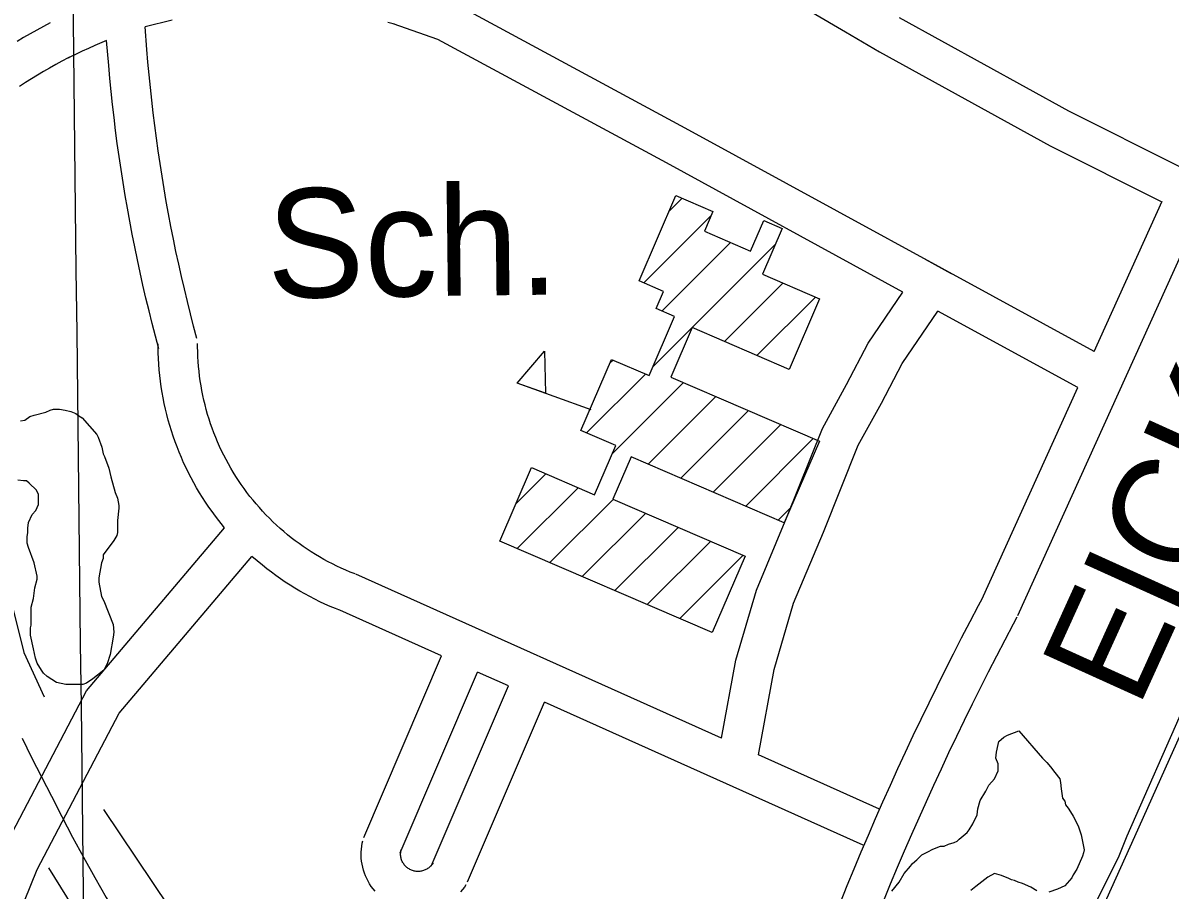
# Model space of a CAD drawing. Extents: x 3677843 to 3715951, y 511991 to 537744.
# Drawn here: x 3702998 to 3703871, y 532656 to 533316 of the extents above; entities that cross this region are included whole.
import ezdxf

# ---------------------------------------------------------------- set-up
doc = ezdxf.new("R2010")
doc.units = 0
for name, color, linetype in [('V-BLDG-IDEN', 7, 'Continuous'), ('V-BLDG-OTLN', 7, 'Continuous'), ('V-GRID-MAJR', 7, 'Continuous'), ('V-RAIL-TRAK', 7, 'Continuous'), ('V-RIVR-IDEN', 7, 'Continuous'), ('V-ROAD-CNTR', 7, 'Continuous'), ('V-SITE-VEGE', 7, 'Continuous'), ('V-TOPO-SHOR', 7, 'Continuous')]:
    doc.layers.add(name, color=color, linetype=linetype)

msp = doc.modelspace()

# ---------------------------------------------------------------- linework, layer by layer
at = {"layer": 'V-BLDG-OTLN'}
for p, q in [((3703489.886981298, 533173.0006277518), (3703499.5699619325, 533182.6836083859)), ((3703470.3900202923, 533118.147737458), (3703521.746917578, 533169.5046347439)), ((3703477.459006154, 533054.5068647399), (3703570.518820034, 533147.565678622)), ((3703484.374992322, 533096.7777801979), (3703536.427888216, 533148.830676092)), ((3703531.786897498, 533073.4788267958), (3703576.284808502, 533117.9767377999)), ((3703556.4858481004, 533062.8228481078), (3703600.983759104, 533107.3207591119)), ((3703444.8020714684, 533057.204859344), (3703447.0570669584, 533059.4598548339)), ((3703426.875107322, 533003.9229659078), (3703471.75601756, 533048.802876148)), ((3703430.5181000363, 533021.662930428), (3703374.033213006, 533041.8978899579)), ((3703446.379068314, 532988.070997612), (3703500.563959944, 533042.2558892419)), ((3703473.883013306, 532980.220013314), (3703525.2639105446, 533031.5999105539)), ((3703498.582963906, 532969.564034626), (3703549.962861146, 533020.943931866)), ((3703523.281914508, 532958.908055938), (3703574.6628117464, 533010.288953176)), ((3703547.981865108, 532948.25207725), (3703599.361762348, 532999.6329744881)), ((3703373.3082144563, 532950.3560730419), (3703395.90616926, 532972.953027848)), ((3703374.244212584, 532915.936141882), (3703420.6041198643, 532962.2960491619)), ((3703398.9431631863, 532905.2801631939), (3703447.0740669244, 532953.411066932)), ((3703572.68081571, 532937.5970985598), (3703582.257796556, 532947.1740794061)), ((3703423.642113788, 532894.6231845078), (3703471.774017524, 532942.755088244)), ((3703448.340064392, 532883.966205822), (3703496.472968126, 532932.099109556)), ((3703473.039014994, 532873.309227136), (3703521.172918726, 532921.4441308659)), ((3703497.736965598, 532862.6532484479), (3703545.871869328, 532910.7881521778))]:
    msp.add_line(p, q, dxfattribs=at)
for points in [[(3703522.4359162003, 532851.9962697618), (3703360.935239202, 532921.6791303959), (3703385.075190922, 532977.626018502), (3703432.958095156, 532956.9660598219), (3703449.0840629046, 532994.340985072), (3703422.608115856, 533005.7639622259), (3703445.9760691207, 533059.9258539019), (3703474.490012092, 533047.623878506), (3703493.9199732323, 533092.659788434), (3703479.9640011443, 533098.680776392), (3703485.541989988, 533111.6097505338), (3703466.8750273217, 533119.663734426), (3703494.928971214, 533184.6856043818), (3703523.059914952, 533172.548628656), (3703516.53092801, 533157.4156589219), (3703551.651857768, 533142.2626892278), (3703561.727837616, 533165.61664252), (3703575.704809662, 533159.5866545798), (3703560.6608397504, 533124.71672432), (3703604.09575288, 533105.977761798), (3703580.9277992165, 533052.2778691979), (3703507.1519467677, 533084.1068055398), (3703490.89597928, 533046.4268808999), (3703604.022753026, 532997.6219785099), (3703577.2718065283, 532935.6161025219), (3703460.748039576, 532985.8870019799), (3703446.790067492, 532953.5330666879), (3703547.4968660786, 532910.0871535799)], [(3703374.033213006, 533041.8978899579), (3703395.0251710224, 533066.244841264), (3703395.7821695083, 533034.10690554)]]:
    msp.add_lwpolyline(points, close=True, dxfattribs=at)
at = {"layer": 'V-GRID-MAJR'}
msp.add_spline([(3703218.92, 517647.956), (3703148.433, 523705.434), (3703077.91, 529765.996), (3703007.387, 535826.572), (3703007.3510000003, 535829.642)], degree=3, dxfattribs=at)
at = {"layer": 'V-RAIL-TRAK'}
msp.add_lwpolyline([(3702997.63, 532771.78), (3703004.884, 532756.97), (3703012.3310000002, 532742.26), (3703019.97, 532727.649), (3703027.892, 532711.996), (3703036.0160000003, 532696.448), (3703044.341, 532681.004), (3703052.867, 532665.669), (3703061.591, 532650.448), (3703070.511, 532635.338), (3703079.626, 532620.346), (3703088.934, 532605.476), (3703098.435, 532590.724), (3703142.348, 532524.512), (3703186.042, 532458.155), (3703229.519, 532391.656), (3703263.698, 532339.854), (3703298.019, 532288.148), (3703332.478, 532236.537), (3703367.079, 532185.0210000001), (3703393.937, 532142.829), (3703418.187, 532105.579)], dxfattribs=at)
at = {"layer": 'V-ROAD-CNTR'}
for points in [[(3703754.832451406, 532864.9612438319), (3704146.3186684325, 533730.222513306), (3704529.259902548, 534583.711806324), (3704771.449418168, 535128.9677158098), (3704793.7093736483, 535177.926617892)], [(3703812.859335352, 533065.9878417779), (3703501.9179572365, 533235.7915021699), (3703325.908309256, 533330.9663118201), (3703289.697381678, 533343.6692864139)], [(3703598.1261470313, 533324.1993585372), (3703623.8758074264, 533309.2518002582), (3703649.7569499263, 533293.9835855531), (3703779.461039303, 533222.5636037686), (3703863.850855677, 533180.1677879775)], [(3703018.9069232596, 533315.942341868), (3703013.88193331, 533313.3293470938), (3703008.799943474, 533310.593352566), (3703003.755953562, 533307.7843581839), (3702998.7529635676, 533304.90136395), (3702993.792973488, 533301.947369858)], [(3703111.8037374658, 533317.98633778), (3703091.327778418, 533313.09134757)], [(3703280.952399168, 533314.9993437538), (3703275.837409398, 533316.33134109)], [(3703667.541625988, 533111.163751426), (3703487.5939858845, 533209.4315548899), (3703313.7323336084, 533303.44636686), (3703279.767401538, 533315.36134303)], [(3703664.6170500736, 533320.0484144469), (3703793.4349606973, 533249.1163962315), (3703877.3182954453, 533206.9750270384)], [(3703130.615699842, 533075.7828221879), (3703128.09670488, 533085.2348032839), (3703125.669709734, 533094.6497844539), (3703123.3197144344, 533104.0837655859), (3703121.045718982, 533113.53674668), (3703118.848723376, 533123.0077277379), (3703116.7297276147, 533132.495708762), (3703114.6867317, 533142.00168975), (3703112.72173563, 533151.5236707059), (3703110.832739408, 533161.0606516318), (3703109.022743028, 533170.6126325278), (3703107.2907464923, 533180.1796133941), (3703105.6367498, 533189.759594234), (3703104.0587529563, 533199.3535750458), (3703102.559755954, 533208.9595558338), (3703101.139758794, 533218.577536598), (3703099.7967614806, 533228.2065173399), (3703098.5327640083, 533237.8454980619), (3703097.3467663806, 533247.49647876), (3703096.238768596, 533257.155459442), (3703095.2107706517, 533266.8234401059), (3703094.2597725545, 533276.4994207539), (3703093.388774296, 533286.1814013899), (3703092.595775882, 533295.8723820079), (3703091.327778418, 533313.09134757)], [(3703061.950837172, 533302.528368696), (3703052.8588553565, 533298.7133763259), (3703048.1178648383, 533296.6393804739), (3703043.408874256, 533294.4953847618), (3703038.7318836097, 533292.28138919), (3703034.0548929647, 533289.983393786), (3703032.577895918, 533289.2383952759)], [(3703101.6277578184, 533068.0568376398), (3703099.0767629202, 533077.628818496), (3703096.589767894, 533087.2797991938), (3703094.179772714, 533096.9497798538), (3703091.8497773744, 533106.6387604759), (3703089.5967818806, 533116.3477410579), (3703087.423786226, 533126.073721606), (3703085.330790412, 533135.817702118), (3703083.3157944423, 533145.5776825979), (3703081.3807983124, 533155.354663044), (3703079.524802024, 533165.1466434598), (3703077.7488055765, 533174.9536238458), (3703076.0528089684, 533184.7736042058), (3703074.4368122, 533194.6075845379), (3703072.8998152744, 533204.455564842), (3703071.443818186, 533214.313545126), (3703070.06682094, 533224.184525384), (3703068.7708235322, 533234.0675056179), (3703067.55682596, 533243.958485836), (3703066.420828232, 533253.859466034), (3703065.3668303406, 533263.769446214), (3703064.39183229, 533273.687426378), (3703063.498834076, 533283.6134065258), (3703061.950837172, 533302.528368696)], [(3703032.748895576, 533289.3263950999), (3703027.9139052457, 533286.8114001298), (3703023.209914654, 533284.2794051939), (3703018.5439239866, 533281.6804103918), (3703013.91693324, 533279.0154157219), (3703009.3289424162, 533276.283421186), (3703004.7789515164, 533273.4834267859), (3703000.2699605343, 533270.6204325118), (3702995.803969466, 533267.6934383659)], [(3703812.859335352, 533065.9868417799), (3703864.5932418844, 533180.3293369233)], [(3703684.50059207, 533136.083701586), (3703704.1585527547, 533125.3487230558)], [(3703529.563901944, 532771.5654306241), (3703540.4138802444, 532830.9933117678), (3703556.07584892, 532884.35220505), (3703579.3028024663, 532939.7560942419), (3703606.3117484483, 533007.447958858), (3703624.6647117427, 533040.704892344), (3703641.0986788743, 533072.309829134), (3703667.54062599, 533111.163751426)], [(3703557.7498455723, 532758.9154559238), (3703569.6438217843, 532824.055325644), (3703584.3897922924, 532874.296225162), (3703607.0707469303, 532928.396116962), (3703633.481694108, 532994.59198457), (3703651.11065885, 533026.5349206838), (3703666.8966272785, 533056.897859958), (3703693.9965730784, 533096.7157803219)], [(3703800.458360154, 533038.5778965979), (3703693.9965730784, 533096.7167803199)], [(3703151.51665804, 532931.7251103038), (3703144.710671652, 532940.5790925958), (3703142.147676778, 532944.0530856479), (3703139.655681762, 532947.578078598), (3703137.2346866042, 532951.1500714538), (3703134.884691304, 532954.7710642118), (3703132.607695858, 532958.4380568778), (3703130.404700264, 532962.14704946), (3703128.275704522, 532965.90204195), (3703126.220708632, 532969.6990343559), (3703124.2437125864, 532973.534026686), (3703122.34171639, 532977.4080189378), (3703120.5177200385, 532981.321011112), (3703118.772723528, 532985.268003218), (3703117.105726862, 532989.24699526), (3703115.517730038, 532993.2639872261), (3703114.0117330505, 532997.3079791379), (3703112.5867359, 533001.379970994), (3703111.2417385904, 533005.48196279), (3703109.979741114, 533009.6079545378), (3703108.798743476, 533013.759946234), (3703107.7017456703, 533017.9349378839), (3703106.687747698, 533022.127929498), (3703105.7567495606, 533026.3449210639), (3703104.9117512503, 533030.5779125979), (3703104.1497527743, 533034.824904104), (3703103.4727541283, 533039.0868955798), (3703102.8807553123, 533043.36188703), (3703102.3737563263, 533047.647878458), (3703101.952757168, 533051.944869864), (3703101.617757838, 533056.247861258), (3703101.368758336, 533060.5558526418), (3703101.2037586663, 533064.8668440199), (3703101.125758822, 533069.157835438), (3703101.1217588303, 533071.8968299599)], [(3703250.845459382, 532896.64718046), (3703247.2494665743, 532898.0741776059), (3703243.820473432, 532899.5151747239), (3703240.420480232, 532901.0231717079), (3703237.052486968, 532902.5981685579), (3703233.717493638, 532904.2401652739), (3703230.4165002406, 532905.9481618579), (3703227.1465067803, 532907.7231583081), (3703223.913513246, 532909.56215463), (3703220.7195196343, 532911.4631508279), (3703217.5635259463, 532913.430146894), (3703214.44653218, 532915.458142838), (3703211.3715383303, 532917.54713866), (3703208.3375443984, 532919.699134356), (3703205.34655038, 532921.9101299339), (3703202.40155627, 532924.1801253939), (3703199.50156207, 532926.5081207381), (3703196.649567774, 532928.8921159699), (3703193.8455733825, 532931.3331110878), (3703191.090578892, 532933.831106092), (3703188.3835843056, 532936.3841009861), (3703185.73158961, 532938.9870957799), (3703183.128594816, 532941.6450904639), (3703180.5805999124, 532944.3530850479), (3703178.087604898, 532947.111079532), (3703175.648609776, 532949.9190739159), (3703173.2676145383, 532952.7740682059), (3703170.9436191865, 532955.6770623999), (3703168.67662372, 532958.6270565), (3703166.469628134, 532961.6190505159), (3703164.3236324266, 532964.654044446), (3703162.2366366, 532967.734038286), (3703160.212640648, 532970.8510320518), (3703158.2516445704, 532974.010025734), (3703156.352648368, 532977.209019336), (3703154.517652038, 532980.4420128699), (3703152.748655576, 532983.7130063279), (3703151.043658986, 532987.017999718), (3703149.405662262, 532990.3579930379), (3703147.8336654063, 532993.7269863), (3703146.330668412, 532997.1279794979), (3703144.8936712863, 533000.558972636), (3703143.527674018, 533004.0139657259), (3703142.229676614, 533007.4999587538), (3703141.0006790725, 533011.0099517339), (3703139.84168139, 533014.5439446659), (3703138.753683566, 533018.0999375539), (3703137.7366856, 533021.6759304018), (3703136.79168749, 533025.272923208), (3703135.917689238, 533028.887915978), (3703135.1166908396, 533032.51690872), (3703134.387692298, 533036.1639014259), (3703133.73169361, 533039.824894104), (3703133.148694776, 533043.49688676), (3703132.638695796, 533047.18187939), (3703132.20169667, 533050.873872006), (3703131.838697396, 533054.5728646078), (3703131.549697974, 533058.2798571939), (3703131.334698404, 533061.993849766), (3703131.193698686, 533065.7108423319), (3703131.125698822, 533069.453834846), (3703131.1216988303, 533071.9428298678)], [(3703727.5005060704, 532877.3272191), (3703800.4573601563, 533038.5778965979)], [(3702755.143450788, 532123.7917261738), (3702981.90699726, 532684.2836051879), (3703046.5618679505, 532807.6593584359), (3703151.51665804, 532931.7251103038)], [(3702782.9533951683, 532112.539748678), (3703009.162942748, 532671.665630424), (3703071.599817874, 532790.8073921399), (3703172.450616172, 532910.0211537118)], [(3703239.7774815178, 532868.763236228), (3703235.905489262, 532870.3002331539), (3703231.92649722, 532871.9712298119), (3703227.9825051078, 532873.721226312), (3703224.072512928, 532875.5502226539), (3703220.1995206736, 532877.4562188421), (3703216.364528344, 532879.440214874), (3703212.572535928, 532881.4992107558), (3703208.8215434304, 532883.6322064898), (3703205.113550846, 532885.8412020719), (3703201.4495581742, 532888.12219751), (3703197.8325654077, 532890.476192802), (3703194.26157255, 532892.903187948), (3703190.74157959, 532895.399182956), (3703187.2725865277, 532897.964177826), (3703183.853593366, 532900.5981725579), (3703180.4876000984, 532903.3001671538), (3703172.450616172, 532910.0211537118)], [(3703529.563901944, 532771.5664306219), (3703251.453458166, 532896.390180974)], [(3703619.988721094, 532646.6406804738), (3703625.1987106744, 532659.4796547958), (3703630.483700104, 532672.2866291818), (3703635.8416893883, 532685.063603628), (3703641.2746785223, 532697.8085781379), (3703646.781667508, 532710.5225527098), (3703652.361656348, 532723.2035273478), (3703658.016645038, 532735.8525020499), (3703663.7446335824, 532748.4684768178), (3703669.544621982, 532761.050451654), (3703675.4186102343, 532773.5984265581), (3703681.364598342, 532786.111401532), (3703687.384586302, 532798.5913765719), (3703693.4765741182, 532811.034351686), (3703699.6395617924, 532823.4433268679), (3703705.87554932, 532835.815302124), (3703712.182536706, 532848.151277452), (3703718.5625239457, 532860.4502528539), (3703725.007511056, 532872.7012283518), (3703727.92050523, 532878.1832173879)], [(3703316.6613277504, 532834.240305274), (3703239.1694827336, 532869.0202357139)], [(3703652.964655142, 532648.1176775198), (3703658.1816447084, 532660.764652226), (3703663.473634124, 532673.3796269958), (3703668.8386233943, 532685.9646018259), (3703674.2756125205, 532698.5185767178), (3703679.7856015, 532711.0395516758), (3703685.368590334, 532723.5285266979), (3703691.0245790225, 532735.986501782), (3703696.752567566, 532748.4104769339), (3703702.5525559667, 532760.8004521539), (3703708.424544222, 532773.1574274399), (3703714.3665323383, 532785.479402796), (3703720.3825203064, 532797.766378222), (3703726.469508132, 532810.0193537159), (3703732.6254958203, 532822.235329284), (3703738.8544833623, 532834.415304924), (3703745.152470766, 532846.560280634), (3703751.5274580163, 532858.6772563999), (3703754.412452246, 532864.105245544)], [(3703257.553445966, 532696.1975813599), (3703316.660327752, 532834.239305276)], [(3703285.13139081, 532684.3896049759), (3703344.034273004, 532821.954329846)], [(3703367.557225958, 532811.3963509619), (3703344.034273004, 532821.954329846)], [(3703308.8303434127, 532674.2416252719), (3703367.557225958, 532811.3953509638)], [(3703336.4082882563, 532662.4336488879), (3703394.9311712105, 532799.1103755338)], [(3703637.34068639, 532690.3105931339), (3703394.9311712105, 532799.1103755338)], [(3703649.742661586, 532717.6265385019), (3703557.7498455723, 532758.9154559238)], [(3703266.044428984, 532655.206663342), (3703264.5864319, 532656.9876597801), (3703263.223434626, 532658.8446560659), (3703261.962437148, 532660.7716522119), (3703260.807439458, 532662.756648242), (3703259.7564415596, 532664.80764414), (3703258.8164434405, 532666.9136399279), (3703257.9934450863, 532669.055635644), (3703257.2814465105, 532671.2446312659), (3703256.6884476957, 532673.471626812), (3703256.213448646, 532675.725622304), (3703255.8614493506, 532677.9996177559), (3703255.628449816, 532680.2846131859), (3703255.518450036, 532682.585608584), (3703255.530450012, 532684.891603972), (3703255.6664497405, 532687.186599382), (3703255.9224492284, 532689.469594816), (3703256.299448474, 532691.7375902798), (3703256.6954476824, 532693.5285866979)], [(3703310.1783407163, 532676.7176203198), (3703309.5643419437, 532675.8066221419), (3703309.1413427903, 532675.2456232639), (3703308.682343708, 532674.700624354), (3703308.2003446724, 532674.1856253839), (3703307.6943456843, 532673.6996263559), (3703307.1613467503, 532673.239627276), (3703306.6053478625, 532672.8096281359), (3703306.02134903, 532672.4056289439), (3703305.4213502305, 532672.035629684), (3703304.805351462, 532671.700630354), (3703304.1673527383, 532671.3956309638), (3703303.5163540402, 532671.126631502), (3703302.8473553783, 532670.890631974), (3703302.1693567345, 532670.6906323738), (3703301.4903580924, 532670.529632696), (3703300.795359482, 532670.403632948), (3703300.092360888, 532670.313633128), (3703299.3913622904, 532670.26263323), (3703298.687363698, 532670.2486332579), (3703297.982365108, 532670.2716332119), (3703297.279366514, 532670.33263309), (3703296.5793679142, 532670.4316328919), (3703295.887369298, 532670.566632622), (3703295.207370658, 532670.736632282), (3703294.5333720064, 532670.9456318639), (3703293.868373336, 532671.1896313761), (3703293.22137463, 532671.4676308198), (3703292.589375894, 532671.7796301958), (3703291.974377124, 532672.125629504), (3703291.380378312, 532672.5026287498), (3703290.8033794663, 532672.913627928), (3703290.249380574, 532673.3536270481), (3703289.7243816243, 532673.818626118), (3703289.2223826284, 532674.313625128), (3703288.7463835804, 532674.8346240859), (3703288.300384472, 532675.3796229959), (3703287.883385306, 532675.9466218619), (3703287.498386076, 532676.5356206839), (3703287.14138679, 532677.1506194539), (3703286.8203874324, 532677.7756182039), (3703286.5343880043, 532678.4156169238), (3703286.2793885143, 532679.0796155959), (3703286.0613889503, 532679.750614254), (3703285.880389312, 532680.4296128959), (3703285.7353896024, 532681.1176115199), (3703285.6273898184, 532681.8136101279), (3703285.5563899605, 532682.5206087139), (3703285.522390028, 532683.2236073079), (3703285.5263900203, 532683.9236059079), (3703285.568389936, 532684.6306044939), (3703285.64638978, 532685.3356030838), (3703285.7633895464, 532686.0336016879), (3703285.9893890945, 532687.058599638)], [(3703335.0602909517, 532659.9576538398), (3703333.9942930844, 532658.374657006), (3703332.605295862, 532656.5356606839), (3703331.128298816, 532654.7806641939)]]:
    msp.add_lwpolyline(points, dxfattribs=at)
at = {"layer": 'V-SITE-VEGE'}
for points in [[(3702996.557, 533013.218), (3702999.832, 533013.763), (3703003.649, 533016.4890000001), (3703006.9220000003, 533017.576), (3703015.651, 533019.755), (3703018.923, 533021.39), (3703021.651, 533021.935), (3703026.0160000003, 533021.933), (3703030.378, 533021.386), (3703034.74, 533020.292), (3703038.558, 533018.654), (3703040.739, 533017.017), (3703043.465, 533015.379), (3703054.3680000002, 533002.831), (3703055.458, 533000.648), (3703058.182, 532993.011), (3703059.269, 532988.102), (3703060.361, 532985.9180000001), (3703063.629, 532977.1900000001), (3703065.261, 532970.644), (3703068.528, 532958.643), (3703070.162, 532954.279), (3703071.252, 532948.823), (3703071.252, 532946.644), (3703070.156, 532937.371), (3703070.1520000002, 532928.0970000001), (3703069.605, 532925.9180000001), (3703067.424, 532922.101), (3703059.234, 532911.1950000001), (3703059.234, 532908.469), (3703058.143, 532905.199), (3703055.955, 532893.7440000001), (3703055.953, 532890.471), (3703058.13, 532879.562), (3703059.765, 532876.289), (3703066.847, 532858.285), (3703067.389, 532852.286), (3703066.843, 532848.469), (3703064.6550000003, 532835.378), (3703062.47, 532828.2880000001), (3703059.74, 532823.383), (3703051.556, 532816.8420000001), (3703046.645, 532813.571), (3703043.919, 532812.482), (3703030.828, 532812.488), (3703023.738, 532814.126), (3703016.65, 532818.492), (3703013.9220000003, 532821.22), (3703012.29, 532823.403), (3703009.019, 532828.859), (3703007.932, 532832.679), (3703006.298, 532839.769), (3703004.12, 532850.134), (3703004.123, 532855.588), (3703004.669, 532857.769), (3703004.6750000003, 532871.405), (3703006.3140000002, 532877.95), (3703007.41, 532886.13), (3703009.048, 532892.671), (3703009.048, 532894.856), (3703006.873, 532905.219), (3703002.515, 532916.676), (3703001.423, 532919.948), (3703001.427, 532924.857), (3703001.972, 532928.13), (3703001.974, 532931.403), (3703002.521, 532935.767), (3703005.251, 532941.764), (3703007.981, 532945.034), (3703010.164, 532949.399), (3703010.168, 532957.033), (3703008.534, 532960.306), (3703003.08, 532965.764), (3703000.899, 532967.4), (3702998.72, 532967.4), (3702994.356, 532967.949)], [(3703659.085, 532655.1190000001), (3703664.543, 532662.207), (3703668.365, 532668.751), (3703673.276, 532674.203), (3703674.912, 532676.382), (3703678.187, 532679.11), (3703682.006, 532682.925), (3703686.3710000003, 532685.104), (3703690.19, 532687.285), (3703696.191, 532689.464), (3703698.919, 532689.462), (3703702.1920000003, 532691.0970000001), (3703706.556, 532692.186), (3703708.737, 532693.276), (3703710.373, 532694.912), (3703716.376, 532699.819), (3703718.014, 532701.998), (3703720.742, 532706.36), (3703724.017, 532713.448), (3703724.566, 532717.813), (3703726.204, 532724.356), (3703730.571, 532731.446), (3703732.756, 532735.808), (3703737.12, 532740.715), (3703739.85, 532746.714), (3703739.852, 532752.1680000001), (3703738.22, 532756.532), (3703738.767, 532760.8960000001), (3703739.86, 532766.893), (3703740.4050000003, 532769.076), (3703744.227, 532772.345), (3703746.955, 532773.981), (3703755.679, 532777.25), (3703773.673, 532756.5160000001), (3703776.941, 532753.241), (3703779.667, 532749.968), (3703782.938, 532745.602), (3703786.756, 532740.693), (3703787.298, 532737.965), (3703787.843, 532733.056), (3703788.933, 532725.966), (3703790.565, 532723.783), (3703791.11, 532721.053), (3703793.291, 532718.327), (3703794.923, 532715.599), (3703797.1040000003, 532712.326), (3703799.83, 532706.87), (3703800.917, 532704.142), (3703803.099, 532698.142), (3703805.276, 532686.687), (3703804.7290000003, 532684.506), (3703804.182, 532681.778), (3703799.8140000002, 532671.962), (3703797.0840000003, 532667.602), (3703795.992, 532665.421), (3703790.536, 532659.422), (3703785.08, 532656.698), (3703778.535, 532654.519)], [(3703769.261, 532655.615), (3703764.899, 532658.341), (3703758.356, 532661.075), (3703755.083, 532662.167), (3703752.3570000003, 532663.258), (3703750.176, 532663.805), (3703747.995, 532664.8960000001), (3703742.541, 532667.078), (3703737.0870000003, 532668.718), (3703732.1780000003, 532665.9940000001), (3703722.903, 532658.91), (3703719.083, 532655.637)]]:
    msp.add_lwpolyline(points, dxfattribs=at)
at = {"layer": 'V-TOPO-SHOR'}
for points in [[(3702926.6550000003, 533172.159), (3702943.7800000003, 533080.647), (3702970.001, 532952.384), (3702987.765, 532881.685), (3702998.923, 532836.951), (3703014.395, 532803.055)], [(3703901.9450000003, 532826.602), (3703843.6040000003, 532696.552), (3703801.132, 532602.142)], [(3703881.156, 532795.534), (3703837.818, 532697.054), (3703831.674, 532681.868), (3703814.461, 532647.017)], [(3703059.492, 532717.362), (3703109.3000000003, 532643.3150000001), (3703165.2260000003, 532554.505), (3703219.0500000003, 532478.488), (3703281.424, 532384.128), (3703293.552, 532365.403), (3703353.13, 532273.432), (3703388.731, 532224.886), (3703409.356, 532197.432)], [(3703017.703, 532672.984), (3703083.589, 532566.6680000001), (3703133.861, 532495.402), (3703199.983, 532393.053), (3703210.948, 532377.273), (3703224.84, 532359.136), (3703238.461, 532342.056), (3703240.875, 532338.304), (3703246.759, 532329.164), (3703266.054, 532296.789), (3703287.723, 532264.699), (3703320.862, 532220.267)]]:
    msp.add_lwpolyline(points, dxfattribs=at)

# ---------------------------------------------------------------- texts
at = {"layer": 'V-BLDG-IDEN'}
msp.add_text('Sch.', height=82.999832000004, rotation=0.6583499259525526, dxfattribs=at).set_placement((3703184.254592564, 533106.714760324))
at = {"layer": 'V-RIVR-IDEN'}
msp.add_text('EICKES', height=82.99983200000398, rotation=65.62351927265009, dxfattribs=at).set_placement((3703846.250228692, 532793.146400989))

doc.saveas('drawing.dxf')
